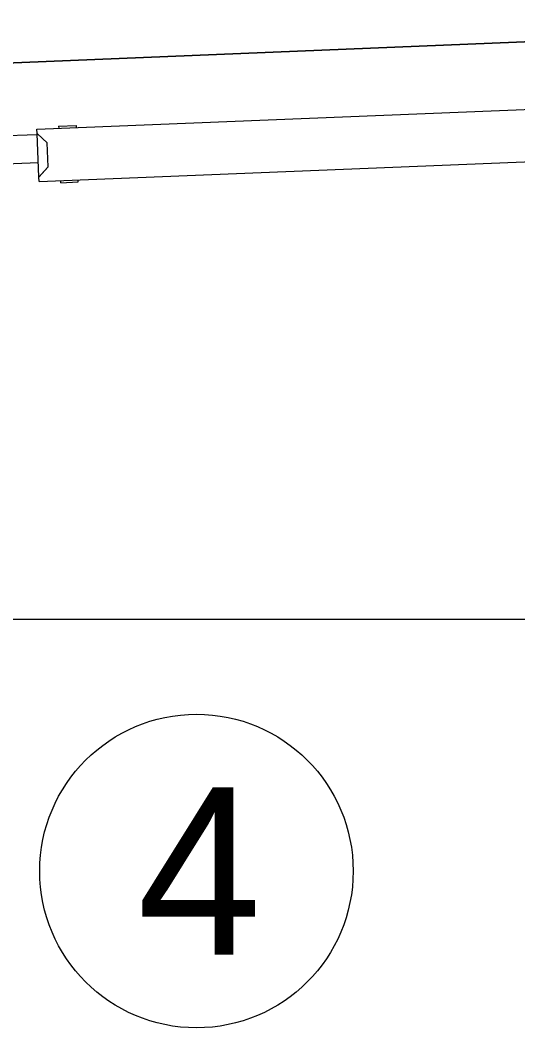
# Model space of a CAD drawing. Extents: x 9538 to 81668, y 7600 to 11751.
# Drawn here: x 29397.7 to 29445.3, y 9661.2 to 9757.6 of the extents above; entities that cross this region are included whole.
import ezdxf

# ---------------------------------------------------------------- set-up
doc = ezdxf.new("R2010")
doc.units = 0
for name, color, linetype in [('DsnShtMinorGrid13', 7, 'Continuous'), ('DsnShtMinorGrid16', 7, 'Continuous'), ('dsnStdTable', 7, 'Continuous')]:
    doc.layers.add(name, color=color, linetype=linetype)

msp = doc.modelspace()

# ---------------------------------------------------------------- linework, layer by layer
at = {"layer": 'DsnShtMinorGrid13'}
msp.add_circle((29414.58, 9676.203), 15, dxfattribs=at)
at = {"layer": 'DsnShtMinorGrid16'}
for p, q in [((29496.128, 9757.604), (29020.838, 9738.081)), ((28769.18, 9700.291), (29800.871, 9700.291))]:
    msp.add_line(p, q, dxfattribs=at)
at = {"layer": 'dsnStdTable'}
for p, q in [((29020.734, 9738.081), (29496.128, 9757.604)), ((29399.313, 9747.177), (29464.053, 9749.767)), ((29399.313, 9747.177), (29464.053, 9749.767)), ((29399.33, 9746.761), (29399.313, 9747.177)), ((29399.33, 9746.761), (29399.313, 9747.177)), ((29401.387, 9747.469), (29403.052, 9747.535)), ((29401.387, 9747.469), (29403.052, 9747.535)), ((29401.387, 9747.469), (29401.395, 9747.261)), ((29401.387, 9747.469), (29401.395, 9747.261)), ((29403.052, 9747.535), (29403.06, 9747.327)), ((29403.052, 9747.535), (29403.06, 9747.327)), ((29399.334, 9746.648), (28987.769, 9730.184)), ((29399.496, 9742.598), (29399.33, 9746.761)), ((29400.304, 9745.862), (29399.33, 9746.761)), ((29399.496, 9742.598), (29399.33, 9746.761)), ((29400.304, 9745.862), (29399.33, 9746.761)), ((29400.396, 9743.572), (29400.304, 9745.862)), ((29400.396, 9743.572), (29400.304, 9745.862)), ((29399.513, 9742.181), (29464.253, 9744.771)), ((29399.513, 9742.181), (29464.253, 9744.771)), ((29399.443, 9743.941), (28987.769, 9727.475)), ((29399.496, 9742.598), (29400.396, 9743.572)), ((29399.496, 9742.598), (29400.396, 9743.572)), ((29399.513, 9742.181), (29399.496, 9742.598)), ((29399.513, 9742.181), (29399.496, 9742.598)), ((29403.268, 9742.123), (29403.26, 9742.331)), ((29403.268, 9742.123), (29403.26, 9742.331)), ((29401.603, 9742.056), (29401.595, 9742.265)), ((29401.603, 9742.056), (29401.595, 9742.265)), ((29401.603, 9742.056), (29403.268, 9742.123)), ((29401.603, 9742.056), (29403.268, 9742.123)), ((28364.023, 9700.291), (29977.729, 9700.291))]:
    msp.add_line(p, q, dxfattribs=at)
for points in [[(29399.33, 9746.761), (29399.875, 9746.257), (29400.304, 9745.862)], [(29399.33, 9746.761), (29399.875, 9746.257), (29400.304, 9745.862)], [(29399.496, 9742.598), (29400, 9743.143), (29400.396, 9743.572)], [(29399.496, 9742.598), (29400, 9743.143), (29400.396, 9743.572)]]:
    msp.add_lwpolyline(points, dxfattribs=at)

# ---------------------------------------------------------------- texts
at = {"layer": 'DsnShtMinorGrid13'}
msp.add_text('4', height=16, dxfattribs=at).set_placement((29408.909, 9668.203))

doc.saveas('drawing.dxf')
